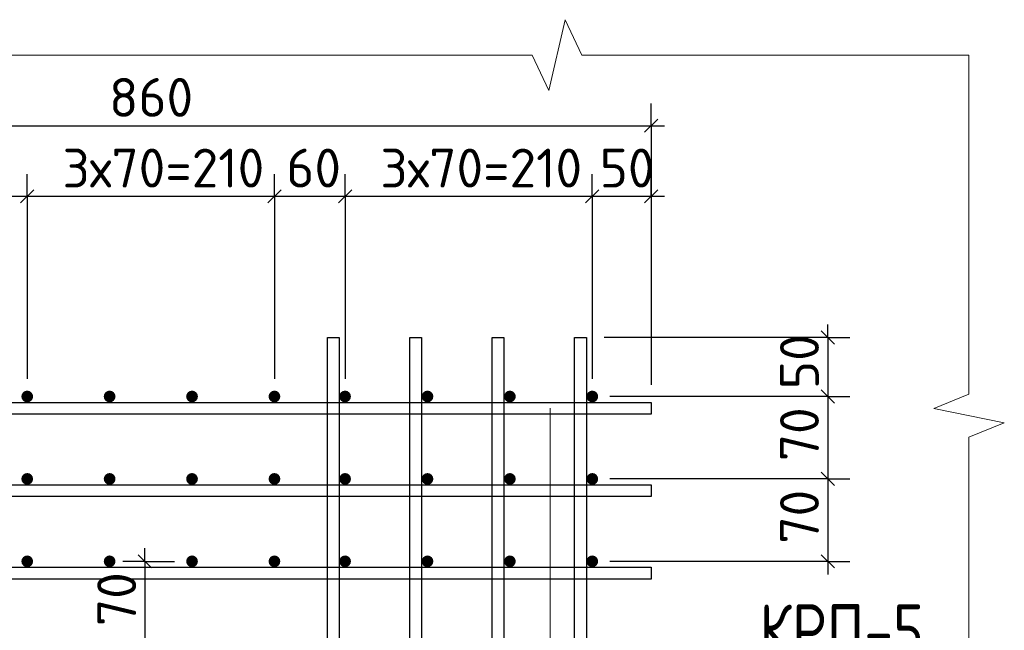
# Model space of a CAD drawing. Header units: millimetres. Extents: x 40580 to 1930067, y -240640 to 81020.
# Tile 369 of 656: x 1109942 to 1115518, y -211925 to -208468. Entities that reach past the tile are written whole.
import ezdxf

# ---------------------------------------------------------------- set-up
doc = ezdxf.new("R2010")
doc.units = ezdxf.units.MM
for name, color, linetype, lineweight in [('Standard', 7, 'Continuous', 25), ('Вспомогательная арматура', 52, 'Continuous', 25), ('Позиционная метка номер позиции', 7, 'Continuous', 13), ('Примечания', 7, 'Continuous', 13)]:
    doc.layers.add(name, color=color, linetype=linetype, lineweight=lineweight)
doc.styles.add('GOST 2.304', font='isocpeur.ttf', dxfattribs={"width": 0.8})
doc.styles.add('ISOCPEUR', font='isocpeur.ttf')

msp = doc.modelspace()

# ---------------------------------------------------------------- hatches: boundary and pattern name
at = {"linetype": 'Continuous', "lineweight": 50, "transparency": 33554687}
for points in [[(1110018.4, -210601.5), (1110015.9, -210588.8), (1110008.7, -210578), (1109997.9, -210570.7), (1109985.1, -210568.2), (1109972.3, -210570.7), (1109961.5, -210578), (1109954.3, -210588.8), (1109951.8, -210601.5), (1109954.3, -210614.3), (1109961.5, -210625.1), (1109972.3, -210632.3), (1109985.1, -210634.9), (1109997.9, -210632.3), (1110008.7, -210625.1), (1110015.9, -210614.3)], [(1110485.1, -210601.5), (1110482.6, -210588.8), (1110475.3, -210578), (1110464.5, -210570.7), (1110451.8, -210568.2), (1110439, -210570.7), (1110428.2, -210578), (1110421, -210588.8), (1110418.4, -210601.5), (1110421, -210614.3), (1110428.2, -210625.1), (1110439, -210632.3), (1110451.8, -210634.9), (1110464.5, -210632.3), (1110475.3, -210625.1), (1110482.6, -210614.3)], [(1110951.8, -210601.5), (1110949.2, -210588.8), (1110942, -210578), (1110931.2, -210570.7), (1110918.4, -210568.2), (1110905.7, -210570.7), (1110894.9, -210578), (1110887.6, -210588.8), (1110885.1, -210601.5), (1110887.6, -210614.3), (1110894.9, -210625.1), (1110905.7, -210632.3), (1110918.4, -210634.9), (1110931.2, -210632.3), (1110942, -210625.1), (1110949.2, -210614.3)], [(1111418.4, -210601.5), (1111415.9, -210588.8), (1111408.7, -210578), (1111397.9, -210570.7), (1111385.1, -210568.2), (1111372.3, -210570.7), (1111361.5, -210578), (1111354.3, -210588.8), (1111351.8, -210601.5), (1111354.3, -210614.3), (1111361.5, -210625.1), (1111372.3, -210632.3), (1111385.1, -210634.9), (1111397.9, -210632.3), (1111408.7, -210625.1), (1111415.9, -210614.3)], [(1111818.4, -210601.5), (1111815.9, -210588.8), (1111808.7, -210578), (1111797.9, -210570.7), (1111785.1, -210568.2), (1111772.3, -210570.7), (1111761.5, -210578), (1111754.3, -210588.8), (1111751.8, -210601.5), (1111754.3, -210614.3), (1111761.5, -210625.1), (1111772.3, -210632.3), (1111785.1, -210634.9), (1111797.9, -210632.3), (1111808.7, -210625.1), (1111815.9, -210614.3)], [(1112285.1, -210601.5), (1112282.6, -210588.8), (1112275.3, -210578), (1112264.5, -210570.7), (1112251.8, -210568.2), (1112239, -210570.7), (1112228.2, -210578), (1112221, -210588.8), (1112218.4, -210601.5), (1112221, -210614.3), (1112228.2, -210625.1), (1112239, -210632.3), (1112251.8, -210634.9), (1112264.5, -210632.3), (1112275.3, -210625.1), (1112282.6, -210614.3)], [(1112751.8, -210601.5), (1112749.2, -210588.8), (1112742, -210578), (1112731.2, -210570.7), (1112718.4, -210568.2), (1112705.7, -210570.7), (1112694.9, -210578), (1112687.6, -210588.8), (1112685.1, -210601.5), (1112687.6, -210614.3), (1112694.9, -210625.1), (1112705.7, -210632.3), (1112718.4, -210634.9), (1112731.2, -210632.3), (1112742, -210625.1), (1112749.2, -210614.3)], [(1113218.4, -210601.5), (1113215.9, -210588.8), (1113208.7, -210578), (1113197.9, -210570.7), (1113185.1, -210568.2), (1113172.3, -210570.7), (1113161.5, -210578), (1113154.3, -210588.8), (1113151.8, -210601.5), (1113154.3, -210614.3), (1113161.5, -210625.1), (1113172.3, -210632.3), (1113185.1, -210634.9), (1113197.9, -210632.3), (1113208.7, -210625.1), (1113215.9, -210614.3)], [(1110018.4, -211068.2), (1110015.9, -211055.5), (1110008.7, -211044.6), (1109997.9, -211037.4), (1109985.1, -211034.9), (1109972.3, -211037.4), (1109961.5, -211044.6), (1109954.3, -211055.5), (1109951.8, -211068.2), (1109954.3, -211081), (1109961.5, -211091.8), (1109972.3, -211099), (1109985.1, -211101.5), (1109997.9, -211099), (1110008.7, -211091.8), (1110015.9, -211081)], [(1110485.1, -211068.2), (1110482.6, -211055.5), (1110475.3, -211044.6), (1110464.5, -211037.4), (1110451.8, -211034.9), (1110439, -211037.4), (1110428.2, -211044.6), (1110421, -211055.5), (1110418.4, -211068.2), (1110421, -211081), (1110428.2, -211091.8), (1110439, -211099), (1110451.8, -211101.5), (1110464.5, -211099), (1110475.3, -211091.8), (1110482.6, -211081)], [(1110951.8, -211068.2), (1110949.2, -211055.5), (1110942, -211044.6), (1110931.2, -211037.4), (1110918.4, -211034.9), (1110905.7, -211037.4), (1110894.9, -211044.6), (1110887.6, -211055.5), (1110885.1, -211068.2), (1110887.6, -211081), (1110894.9, -211091.8), (1110905.7, -211099), (1110918.4, -211101.5), (1110931.2, -211099), (1110942, -211091.8), (1110949.2, -211081)], [(1111418.4, -211068.2), (1111415.9, -211055.5), (1111408.7, -211044.6), (1111397.9, -211037.4), (1111385.1, -211034.9), (1111372.3, -211037.4), (1111361.5, -211044.6), (1111354.3, -211055.5), (1111351.8, -211068.2), (1111354.3, -211081), (1111361.5, -211091.8), (1111372.3, -211099), (1111385.1, -211101.5), (1111397.9, -211099), (1111408.7, -211091.8), (1111415.9, -211081)], [(1111818.4, -211068.2), (1111815.9, -211055.5), (1111808.7, -211044.6), (1111797.9, -211037.4), (1111785.1, -211034.9), (1111772.3, -211037.4), (1111761.5, -211044.6), (1111754.3, -211055.5), (1111751.8, -211068.2), (1111754.3, -211081), (1111761.5, -211091.8), (1111772.3, -211099), (1111785.1, -211101.5), (1111797.9, -211099), (1111808.7, -211091.8), (1111815.9, -211081)], [(1112285.1, -211068.2), (1112282.6, -211055.5), (1112275.3, -211044.6), (1112264.5, -211037.4), (1112251.8, -211034.9), (1112239, -211037.4), (1112228.2, -211044.6), (1112221, -211055.5), (1112218.4, -211068.2), (1112221, -211081), (1112228.2, -211091.8), (1112239, -211099), (1112251.8, -211101.5), (1112264.5, -211099), (1112275.3, -211091.8), (1112282.6, -211081)], [(1112751.8, -211068.2), (1112749.2, -211055.5), (1112742, -211044.6), (1112731.2, -211037.4), (1112718.4, -211034.9), (1112705.7, -211037.4), (1112694.9, -211044.6), (1112687.6, -211055.5), (1112685.1, -211068.2), (1112687.6, -211081), (1112694.9, -211091.8), (1112705.7, -211099), (1112718.4, -211101.5), (1112731.2, -211099), (1112742, -211091.8), (1112749.2, -211081)], [(1113218.4, -211068.2), (1113215.9, -211055.5), (1113208.7, -211044.6), (1113197.9, -211037.4), (1113185.1, -211034.9), (1113172.3, -211037.4), (1113161.5, -211044.6), (1113154.3, -211055.5), (1113151.8, -211068.2), (1113154.3, -211081), (1113161.5, -211091.8), (1113172.3, -211099), (1113185.1, -211101.5), (1113197.9, -211099), (1113208.7, -211091.8), (1113215.9, -211081)], [(1110018.4, -211534.9), (1110015.9, -211522.1), (1110008.7, -211511.3), (1109997.9, -211504.1), (1109985.1, -211501.5), (1109972.3, -211504.1), (1109961.5, -211511.3), (1109954.3, -211522.1), (1109951.8, -211534.9), (1109954.3, -211547.6), (1109961.5, -211558.4), (1109972.3, -211565.7), (1109985.1, -211568.2), (1109997.9, -211565.7), (1110008.7, -211558.4), (1110015.9, -211547.6)], [(1110485.1, -211534.9), (1110482.6, -211522.1), (1110475.3, -211511.3), (1110464.5, -211504.1), (1110451.8, -211501.5), (1110439, -211504.1), (1110428.2, -211511.3), (1110421, -211522.1), (1110418.4, -211534.9), (1110421, -211547.6), (1110428.2, -211558.4), (1110439, -211565.7), (1110451.8, -211568.2), (1110464.5, -211565.7), (1110475.3, -211558.4), (1110482.6, -211547.6)], [(1110951.8, -211534.9), (1110949.2, -211522.1), (1110942, -211511.3), (1110931.2, -211504.1), (1110918.4, -211501.5), (1110905.7, -211504.1), (1110894.9, -211511.3), (1110887.6, -211522.1), (1110885.1, -211534.9), (1110887.6, -211547.6), (1110894.9, -211558.4), (1110905.7, -211565.7), (1110918.4, -211568.2), (1110931.2, -211565.7), (1110942, -211558.4), (1110949.2, -211547.6)], [(1111418.4, -211534.9), (1111415.9, -211522.1), (1111408.7, -211511.3), (1111397.9, -211504.1), (1111385.1, -211501.5), (1111372.3, -211504.1), (1111361.5, -211511.3), (1111354.3, -211522.1), (1111351.8, -211534.9), (1111354.3, -211547.6), (1111361.5, -211558.4), (1111372.3, -211565.7), (1111385.1, -211568.2), (1111397.9, -211565.7), (1111408.7, -211558.4), (1111415.9, -211547.6)], [(1111818.4, -211534.9), (1111815.9, -211522.1), (1111808.7, -211511.3), (1111797.9, -211504.1), (1111785.1, -211501.5), (1111772.3, -211504.1), (1111761.5, -211511.3), (1111754.3, -211522.1), (1111751.8, -211534.9), (1111754.3, -211547.6), (1111761.5, -211558.4), (1111772.3, -211565.7), (1111785.1, -211568.2), (1111797.9, -211565.7), (1111808.7, -211558.4), (1111815.9, -211547.6)], [(1112285.1, -211534.9), (1112282.6, -211522.1), (1112275.3, -211511.3), (1112264.5, -211504.1), (1112251.8, -211501.5), (1112239, -211504.1), (1112228.2, -211511.3), (1112221, -211522.1), (1112218.4, -211534.9), (1112221, -211547.6), (1112228.2, -211558.4), (1112239, -211565.7), (1112251.8, -211568.2), (1112264.5, -211565.7), (1112275.3, -211558.4), (1112282.6, -211547.6)], [(1112751.8, -211534.9), (1112749.2, -211522.1), (1112742, -211511.3), (1112731.2, -211504.1), (1112718.4, -211501.5), (1112705.7, -211504.1), (1112694.9, -211511.3), (1112687.6, -211522.1), (1112685.1, -211534.9), (1112687.6, -211547.6), (1112694.9, -211558.4), (1112705.7, -211565.7), (1112718.4, -211568.2), (1112731.2, -211565.7), (1112742, -211558.4), (1112749.2, -211547.6)], [(1113218.4, -211534.9), (1113215.9, -211522.1), (1113208.7, -211511.3), (1113197.9, -211504.1), (1113185.1, -211501.5), (1113172.3, -211504.1), (1113161.5, -211511.3), (1113154.3, -211522.1), (1113151.8, -211534.9), (1113154.3, -211547.6), (1113161.5, -211558.4), (1113172.3, -211565.7), (1113185.1, -211568.2), (1113197.9, -211565.7), (1113208.7, -211558.4), (1113215.9, -211547.6)]]:
    msp.add_hatch(color=7, dxfattribs=at).paths.add_polyline_path(points)

# ---------------------------------------------------------------- linework, layer by layer
at = {"layer": 'Standard', "color": 251, "linetype": 'Continuous', "lineweight": -3, "true_color": 0x656565, "transparency": 33554687}
for p, q in [((1113518.4, -209068.2), (1113518.4, -208943.2)), ((1113518.4, -209068.2), (1113518.4, -209193.2)), ((1113518.4, -209068.2), (1113518.4, -210534.9)), ((1109985.1, -209468.2), (1109985.1, -209343.2)), ((1111385.1, -209468.2), (1111385.1, -209343.2)), ((1111785.1, -209468.2), (1111785.1, -209343.2)), ((1113185.1, -209468.2), (1113185.1, -209343.2)), ((1113518.4, -209468.2), (1113518.4, -209343.2)), ((1109985.1, -209468.2), (1109985.1, -209593.2)), ((1109985.1, -209468.2), (1109985.1, -210501.5)), ((1111385.1, -209468.2), (1111385.1, -209593.2)), ((1111385.1, -209468.2), (1111385.1, -210501.5)), ((1111785.1, -209468.2), (1111785.1, -209593.2)), ((1111785.1, -209468.2), (1111785.1, -210501.5)), ((1113185.1, -209468.2), (1113185.1, -209593.2)), ((1113185.1, -209468.2), (1113185.1, -210501.5)), ((1113518.4, -209468.2), (1113518.4, -209593.2)), ((1113518.4, -209468.2), (1113518.4, -210534.9)), ((1114518.4, -210268.2), (1113251.8, -210268.2)), ((1114518.4, -210268.2), (1114393.4, -210268.2)), ((1114518.4, -210268.2), (1114643.4, -210268.2)), ((1114518.4, -210601.5), (1114393.4, -210601.5)), ((1114518.4, -210601.5), (1114643.4, -210601.5)), ((1114518.4, -211068.2), (1114393.4, -211068.2)), ((1114518.4, -211068.2), (1114643.4, -211068.2)), ((1110651.8, -211534.9), (1110526.8, -211534.9)), ((1110651.8, -211534.9), (1110776.8, -211534.9)), ((1110651.8, -211534.9), (1110818.4, -211534.9)), ((1114518.4, -211534.9), (1113285.1, -211534.9)), ((1114518.4, -211534.9), (1114393.4, -211534.9)), ((1114518.4, -211534.9), (1114643.4, -211534.9))]:
    msp.add_line(p, q, dxfattribs=at)
at = {"layer": 'Standard', "color": 7, "linetype": 'Continuous', "lineweight": 25, "transparency": 33554687}
for p, q in [((1113480.9, -209105.7), (1113555.9, -209030.7)), ((1109947.6, -209505.7), (1110022.6, -209430.7)), ((1111347.6, -209505.7), (1111422.6, -209430.7)), ((1111747.6, -209505.7), (1111822.6, -209430.7)), ((1113147.6, -209505.7), (1113222.6, -209430.7)), ((1113480.9, -209505.7), (1113555.9, -209430.7)), ((1114480.9, -210230.7), (1114555.9, -210305.7)), ((1114480.9, -210564), (1114555.9, -210639)), ((1114480.9, -211030.7), (1114555.9, -211105.7)), ((1110614.3, -211497.4), (1110689.3, -211572.4)), ((1114480.9, -211497.4), (1114555.9, -211572.4))]:
    msp.add_line(p, q, dxfattribs=at)
at = {"layer": 'Standard', "color": 7, "linetype": 'Continuous', "lineweight": -3, "transparency": 33554687}
for p, q in [((1107785.1, -209068.2), (1113518.4, -209068.2)), ((1113518.4, -209068.2), (1113593.4, -209068.2)), ((1109518.4, -209468.2), (1109985.1, -209468.2)), ((1109985.1, -209468.2), (1111385.1, -209468.2)), ((1111385.1, -209468.2), (1111785.1, -209468.2)), ((1111785.1, -209468.2), (1113185.1, -209468.2)), ((1113185.1, -209468.2), (1113518.4, -209468.2)), ((1113518.4, -209468.2), (1113593.4, -209468.2)), ((1114518.4, -210268.2), (1114518.4, -210193.2)), ((1114518.4, -210268.2), (1114518.4, -210601.5)), ((1114518.4, -211068.2), (1114518.4, -211534.9)), ((1110651.8, -211534.9), (1110651.8, -211459.9)), ((1114518.4, -211534.9), (1114518.4, -211609.9))]:
    msp.add_line(p, q, dxfattribs=at)
at = {"layer": 'Standard', "color": 251, "linetype": 'Continuous', "lineweight": -3, "true_color": 0x656565, "transparency": 33554687}
for points in [[(1114518.4, -210601.5), (1114501.4, -210601.5), (1114501.4, -210601.5), (1114501.4, -210601.5), (1114501.4, -210601.5), (1113285.1, -210601.5)], [(1114518.4, -211068.2), (1114501.4, -211068.2), (1114501.4, -211068.2), (1113285.1, -211068.2)]]:
    msp.add_lwpolyline(points, dxfattribs=at)
at = {"layer": 'Standard', "color": 7, "linetype": 'Continuous', "lineweight": -3, "transparency": 33554687}
for points in [[(1114518.4, -210601.5), (1114518.4, -210624.5), (1114518.4, -210624.5), (1114518.4, -211068.2)], [(1110651.8, -211534.9), (1110651.8, -211969.9), (1110651.8, -211969.9), (1110651.8, -212001.5)]]:
    msp.add_lwpolyline(points, dxfattribs=at)
at = {"layer": 'Вспомогательная арматура', "color": 7, "linetype": 'Continuous', "lineweight": 25, "transparency": 33554687}
for points in [[(1111751.8, -210268.2), (1111751.8, -214268.2), (1111685.1, -214268.2), (1111685.1, -210268.2), (1111751.8, -210268.2)], [(1111751.8, -210268.2), (1111751.8, -214268.2), (1111685.1, -214268.2), (1111685.1, -210268.2), (1111751.8, -210268.2)], [(1112218.4, -210268.2), (1112218.4, -214268.2), (1112151.8, -214268.2), (1112151.8, -210268.2), (1112218.4, -210268.2)], [(1112218.4, -210268.2), (1112218.4, -214268.2), (1112151.8, -214268.2), (1112151.8, -210268.2), (1112218.4, -210268.2)], [(1112685.1, -210268.2), (1112685.1, -214268.2), (1112618.4, -214268.2), (1112618.4, -210268.2), (1112685.1, -210268.2)], [(1112685.1, -210268.2), (1112685.1, -214268.2), (1112618.4, -214268.2), (1112618.4, -210268.2), (1112685.1, -210268.2)], [(1113151.8, -210268.2), (1113151.8, -214268.2), (1113085.1, -214268.2), (1113085.1, -210268.2), (1113151.8, -210268.2)], [(1113151.8, -210268.2), (1113151.8, -214268.2), (1113085.1, -214268.2), (1113085.1, -210268.2), (1113151.8, -210268.2)], [(1107785.1, -210634.9), (1113518.4, -210634.9), (1113518.4, -210701.5), (1107785.1, -210701.5), (1107785.1, -210634.9)], [(1107785.1, -210634.9), (1113518.4, -210634.9), (1113518.4, -210701.5), (1107785.1, -210701.5), (1107785.1, -210634.9)], [(1107785.1, -211101.5), (1113518.4, -211101.5), (1113518.4, -211168.2), (1107785.1, -211168.2), (1107785.1, -211101.5)], [(1107785.1, -211101.5), (1113518.4, -211101.5), (1113518.4, -211168.2), (1107785.1, -211168.2), (1107785.1, -211101.5)], [(1107785.1, -211568.2), (1113518.4, -211568.2), (1113518.4, -211634.9), (1107785.1, -211634.9), (1107785.1, -211568.2)], [(1107785.1, -211568.2), (1113518.4, -211568.2), (1113518.4, -211634.9), (1107785.1, -211634.9), (1107785.1, -211568.2)]]:
    msp.add_lwpolyline(points, dxfattribs=at)
at = {"layer": 'Позиционная метка номер позиции', "color": 7, "linetype": 'Continuous', "lineweight": 13, "transparency": 33554687}
msp.add_lwpolyline([(1112946.4, -210668.2), (1112946.4, -212188.8), (1115051.8, -212188.8)], dxfattribs=at)
at = {"layer": 'Примечания', "color": 7, "linetype": 'Continuous', "lineweight": 13, "transparency": 33554687}
for p, q in [((1112938.4, -208868.2), (1113031.8, -208468.2)), ((1113031.8, -208468.2), (1113125.1, -208668.2)), ((1108458.4, -208668.2), (1110651.8, -208668.2)), ((1110651.8, -208668.2), (1112845.1, -208668.2)), ((1112845.1, -208668.2), (1112938.4, -208868.2)), ((1113125.1, -208668.2), (1115318.4, -208668.2)), ((1115318.4, -208668.2), (1115318.4, -210587.4)), ((1115318.4, -208668.2), (1115318.4, -208668.2)), ((1115318.4, -210587.4), (1115118.4, -210669)), ((1115118.4, -210669), (1115518.4, -210750.7)), ((1115518.4, -210750.7), (1115318.4, -210832.4)), ((1115318.4, -210832.4), (1115318.4, -212751.5))]:
    msp.add_line(p, q, dxfattribs=at)

# ---------------------------------------------------------------- texts
at = {"layer": 'Standard', "color": 7, "linetype": 'Continuous', "lineweight": 25, "transparency": 33554687, "char_height": 220, "attachment_point": 7, "style": 'ISOCPEUR'}
for s, insert, width in [('860', (1110448.5, -209018.2), 531.96), ('3х70=210', (1110184.8, -209418.2), 1125.9), ('60', (1111452.1, -209418.2), 391.299), ('3х70=210', (1111984.8, -209418.2), 1125.9), ('50', (1113226.6, -209418.2), 375.735)]:
    msp.add_mtext(s, dxfattribs=dict(at, insert=insert, width=width))
at = {"layer": 'Standard', "color": 7, "linetype": 'Continuous', "lineweight": 25, "transparency": 33554687, "char_height": 220, "attachment_point": 7, "rotation": 90, "style": 'ISOCPEUR'}
for s, insert, width in [('50', (1114468.4, -210560), 375.741), ('70', (1114468.4, -210967.8), 391.311), ('70', (1114468.4, -211434.5), 391.317), ('70', (1110601.8, -211901.2), 391.311)]:
    msp.add_mtext(s, dxfattribs=dict(at, insert=insert, width=width))
at = {"layer": 'Примечания', "color": 7, "linetype": 'Continuous', "lineweight": 25, "transparency": 33554687, "insert": (1114131.8, -212078.8), "char_height": 300, "width": 1066.541, "attachment_point": 7, "style": 'GOST 2.304'}
msp.add_mtext('КРП-5', dxfattribs=at)

doc.saveas('drawing.dxf')
